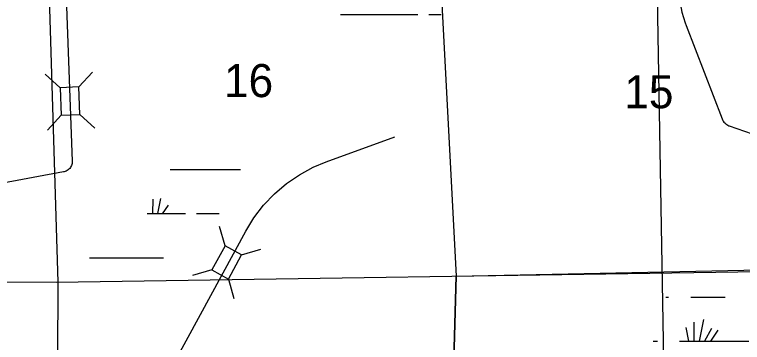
# Model space of a CAD drawing. Extents: x 2480962 to 2688785, y 277103 to 599240.
# Drawn here: x 2591923 to 2601822, y 417658 to 422119 of the extents above; entities that cross this region are included whole.
import ezdxf

# ---------------------------------------------------------------- set-up
doc = ezdxf.new("R2010")
doc.units = 0
for name, color, linetype in [('Divided_Highway', 7, 'Continuous'), ('Local Roads Improved', 7, 'Continuous'), ('Section Lines', 7, 'Continuous'), ('Section Numbers', 7, 'Continuous'), ('Swamps', 7, 'Continuous'), ('Uninventoried Roads and Features', 7, 'Continuous')]:
    doc.layers.add(name, color=color, linetype=linetype)

msp = doc.modelspace()

# ---------------------------------------------------------------- linework, layer by layer
at = {"layer": 'Divided_Highway'}
msp.add_line((2600799.421, 414762.355), (2600001.432, 460214.017), dxfattribs=at)
at = {"layer": 'Local Roads Improved'}
for p, q in [((2601056.462, 421971.099), (2601544.908, 420700.595)), ((2601643.448, 420605.265), (2604873.684, 419471.226))]:
    msp.add_line(p, q, dxfattribs=at)
for points in [[(2600971.863, 422303.194), (2600999.864, 422152.907), (2601043.42, 422006.369), (2601056.462, 421971.099)], [(2601544.908, 420700.595), (2601551.842, 420685.04), (2601560.364, 420670.296), (2601570.382, 420656.525), (2601581.784, 420643.875), (2601594.445, 420632.486), (2601608.228, 420622.483), (2601622.98, 420613.975), (2601638.542, 420607.056), (2601643.448, 420605.265)]]:
    msp.add_lwpolyline(points, dxfattribs=at)
at = {"layer": 'Section Lines'}
for p, q in [((2597647.134, 423883.6), (2597928.766, 418560.806)), ((2592517.637, 418479.185), (2592353.379, 423734.256)), ((2592487.596, 418478.733), (2603282.154, 418641.555)), ((2597790.473, 413236.157), (2597928.766, 418560.806)), ((2587283.917, 418495.13), (2592517.637, 418479.185)), ((2592494.705, 413018.652), (2592517.741, 418503.892))]:
    msp.add_line(p, q, dxfattribs=at)
at = {"layer": 'Swamps'}
for p, q in [((2596355.852, 422118.931), (2597405.85, 422118.954)), ((2593870.882, 419410.236), (2593913.766, 419616.089)), ((2593933.078, 419409.929), (2594016.855, 419523.632)), ((2593497.628, 418810.413), (2593947.627, 418810.423)), ((2597928.766, 418560.806), (2603334.822, 418669.249)), ((2597928.766, 418560.806), (2597790.48, 413236.436)), ((2601291.916, 417970.619), (2601232.979, 417675.914)), ((2601050.27, 417861.876), (2601087.482, 417675.829)), ((2601159.011, 417934.372), (2601159.014, 417675.808)), ((2601400.658, 417849.798), (2601306.652, 417675.21)), ((2601485.235, 417825.633), (2601385.916, 417676.652))]:
    msp.add_line(p, q, dxfattribs=at)
for points in [[(2597555.849, 422118.958), (2597726.709, 422118.961)], [(2594040.553, 420010.434), (2594997.609, 420010.456)], [(2593803.783, 419410.443), (2593807.455, 419605.122)], [(2593727.544, 419410.423), (2594247.618, 419410.434)], [(2594397.618, 419410.438), (2594707.578, 419410.445)], [(2592941.877, 418810.4), (2593497.628, 418810.413)], [(2600782.386, 418275.808), (2600818.058, 418275.808)], [(2601118.06, 418275.811), (2601587.225, 418275.816)], [(2600609.667, 417675.801), (2600668.066, 417675.802)], [(2600968.067, 417675.806), (2601910.792, 417675.816)]]:
    msp.add_lwpolyline(points, dxfattribs=at)
at = {"layer": 'Uninventoried Roads and Features'}
for p, q in [((2592511.668, 425505.162), (2592706.629, 420124.604)), ((2592541.259, 421123.351), (2592338.798, 421309.387)), ((2592797.03, 421134.164), (2592983.067, 421336.626)), ((2592797.031, 421134.164), (2592541.259, 421123.351)), ((2592541.259, 421123.351), (2592557.099, 420748.686)), ((2592812.871, 420759.499), (2592797.031, 421134.164)), ((2592558.383, 420750.083), (2592372.347, 420547.622)), ((2592557.099, 420748.686), (2592812.871, 420759.499)), ((2592812.87, 420759.499), (2593015.332, 420573.463)), ((2596161.26, 420115.633), (2597096.607, 420457.373)), ((2592588.264, 419977.081), (2591280.235, 419736.061)), ((2594787.281, 418972.961), (2594710.853, 419237.081)), ((2593602.904, 416484.535), (2595066.305, 419172.124)), ((2594787.281, 418972.961), (2594606.271, 418644.54)), ((2595011.483, 418849.392), (2594787.281, 418972.961)), ((2594830.473, 418520.971), (2595011.483, 418849.392)), ((2595009.66, 418848.864), (2595273.78, 418925.292)), ((2594606.272, 418644.54), (2594342.152, 418568.113)), ((2594606.271, 418644.54), (2594830.473, 418520.971)), ((2594830.474, 418520.971), (2594906.901, 418256.851))]:
    msp.add_line(p, q, dxfattribs=at)
for points in [[(2592706.629, 420124.604), (2592706.385, 420109.462), (2592704.559, 420094.429), (2592701.171, 420079.668), (2592696.26, 420065.343), (2592689.878, 420051.61), (2592682.096, 420038.62), (2592672.998, 420026.513), (2592662.684, 420015.424), (2592651.268, 420005.474), (2592638.876, 419996.771), (2592625.64, 419989.412), (2592611.708, 419983.477), (2592597.232, 419979.03), (2592588.264, 419977.081)], [(2595066.305, 419172.124), (2595178.44, 419354.623), (2595309.038, 419524.401), (2595456.666, 419679.599), (2595619.708, 419818.514), (2595796.378, 419939.626), (2595984.738, 420041.607), (2596161.259, 420115.633)]]:
    msp.add_lwpolyline(points, dxfattribs=at)

# ---------------------------------------------------------------- texts
at = {"layer": 'Section Numbers'}
for s, rotation, p in [('16', 0.0292139, (2594771.044, 420995.246)), ('15', 0.0289944, (2600214.881, 420843.414))]:
    msp.add_text(s, height=450, rotation=rotation, dxfattribs=at).set_placement(p)

doc.saveas('drawing.dxf')
